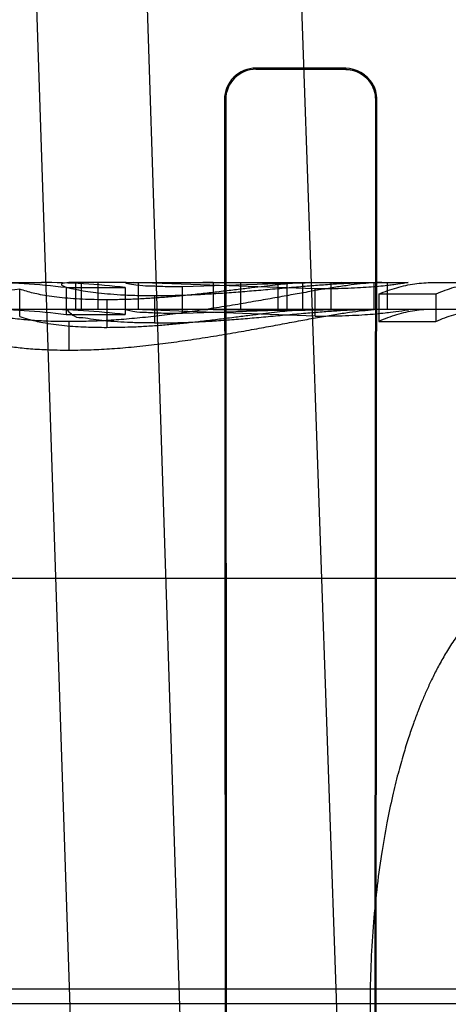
# Model space of a CAD drawing. Header units: millimetres. Extents: x 0 to 297, y 0 to 210.
# Tile 386 of 446: x 239.7216 to 239.7646, y 161.2978 to 161.3967. Entities that reach past the tile are written whole.
import ezdxf

# ---------------------------------------------------------------- set-up
doc = ezdxf.new("R2010")
doc.units = ezdxf.units.MM
doc.header["$LTSCALE"] = 16.335
doc.layers.get('0').update_dxf_attribs({"linetype": 'CONTINUOUS'})
for name, color, linetype in [('AXES_REF', 7, 'CONTINUOUS'), ('INTFCLR_1', 7, 'CONTINUOUS'), ('INTFCLR_144815', 7, 'CONTINUOUS'), ('INTFCLR_72935', 7, 'CONTINUOUS')]:
    doc.layers.add(name, color=color, linetype=linetype)

msp = doc.modelspace()

# ---------------------------------------------------------------- linework, layer by layer
at = {"color": 7, "linetype": 'Continuous'}
for radius in [8.7262453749, 8.7255, 8.6696226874]:
    msp.add_circle((241.415033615, 154.4105885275), radius, dxfattribs=at)
msp.add_arc((241.415033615, 154.4105885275), 8.64, 278.2771290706, 261.7228709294, dxfattribs=at)
at = {"layer": 'AXES_REF', "color": 9, "linetype": 'Continuous'}
msp.add_arc((241.415033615, 154.4105885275), 7.9600610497, 94.4118118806, 85.5881881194, dxfattribs=at)
at = {"layer": 'INTFCLR_1', "color": 9, "linetype": 'Continuous'}
for p, q in [((239.7452819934, 161.3916869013), (239.7452819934, 161.3918111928)), ((239.7542819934, 161.3917871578), (239.7542819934, 161.3916648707)), ((239.742123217, 161.3886563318), (239.7422479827, 161.3886563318)), ((239.7572793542, 161.3886563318), (239.7574001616, 161.3886563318))]:
    msp.add_line(p, q, dxfattribs=at)
at = {"layer": 'INTFCLR_1', "color": 6, "linetype": 'Continuous'}
for p, q in [((239.7542819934, 161.3917871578), (239.7452819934, 161.3918111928)), ((239.7542819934, 161.3916648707), (239.7452819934, 161.3916869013)), ((239.742123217, 161.3886563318), (239.7422419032, 161.2176563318)), ((239.7422479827, 161.3886563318), (239.7423572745, 161.2176563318)), ((239.7571730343, 161.2176563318), (239.7572793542, 161.3886563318)), ((239.7572852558, 161.2176563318), (239.7574001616, 161.3886563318))]:
    msp.add_line(p, q, dxfattribs=at)
for centre, radius, start, end in [((239.7452733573, 161.3886610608), 0.0031501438, 89.8429226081, 180.0860124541), ((239.7452743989, 161.3886604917), 0.0030264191, 89.8562220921, 180.0787544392)]:
    msp.add_arc(centre, radius, start, end, dxfattribs=at)
for points, knots in [([(239.7574001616, 161.3886563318), (239.7574009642, 161.3892091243), (239.7569982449, 161.3908197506), (239.7553110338, 161.3917844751), (239.7542819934, 161.3917871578)], [0, 0, 0, 0, 0.3494627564, 1, 1, 1, 1]), ([(239.7572793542, 161.3886563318), (239.7572800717, 161.3891936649), (239.7568869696, 161.3907430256), (239.755265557, 161.3916625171), (239.7542819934, 161.3916648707)], [0, 0, 0, 0, 0.3532997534, 1, 1, 1, 1])]:
    msp.add_open_spline(points, degree=3, knots=knots, dxfattribs=at)
at = {"layer": 'INTFCLR_144815', "color": 9, "linetype": 'Continuous'}
for p, q in [((239.7273236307, 161.2775099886), (239.7061298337, 161.9152143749)), ((239.738574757, 161.2685885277), (239.7177392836, 161.9152143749)), ((239.7317819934, 161.9152143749), (239.7542341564, 161.2722893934)), ((239.7038120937, 161.3702885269), (239.7237717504, 161.3702885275)), ((239.7322574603, 161.3702885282), (239.7265213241, 161.3702885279)), ((239.7329907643, 161.3702885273), (239.739449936, 161.3702885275)), ((239.7506178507, 161.3702885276), (239.7604817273, 161.3702885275)), ((239.7630147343, 161.3702885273), (239.8004447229, 161.3702885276)), ((240.3589822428, 161.3675885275), (239.5100728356, 161.3675885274)), ((240.6259355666, 161.3405885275), (239.5632996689, 161.3405885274)), ((240.7253734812, 161.2993567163), (239.4518323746, 161.2993567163)), ((239.5301046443, 161.2979436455), (240.6656396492, 161.2979436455))]:
    msp.add_line(p, q, dxfattribs=at)
at = {"layer": 'INTFCLR_144815', "color": 6, "linetype": 'Continuous'}
for p, q in [((239.7272094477, 161.3675885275), (239.7272094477, 161.3702885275)), ((239.7277769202, 161.3675885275), (239.7277769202, 161.3702885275)), ((239.7294332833, 161.3702885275), (239.7294332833, 161.3675885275)), ((239.7322574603, 161.3702885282), (239.7329907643, 161.3702885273)), ((239.7512106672, 161.3696467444), (239.7329907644, 161.3702885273)), ((239.7334734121, 161.3702885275), (239.7334734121, 161.3675885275)), ((239.7379077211, 161.3698876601), (239.7507596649, 161.3702885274)), ((239.737907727, 161.3671725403), (239.737907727, 161.36988766)), ((239.739449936, 161.3702885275), (239.7506178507, 161.3702885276)), ((239.740993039, 161.3702803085), (239.7399362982, 161.3702876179)), ((239.7483924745, 161.3701991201), (239.740993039, 161.3702803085)), ((239.7409930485, 161.3702803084), (239.7409930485, 161.3675799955)), ((239.7437379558, 161.3702885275), (239.7437379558, 161.3675885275)), ((239.7474643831, 161.3702885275), (239.7474643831, 161.3675885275)), ((239.7538217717, 161.3702885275), (239.7483924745, 161.3701991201)), ((239.7483924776, 161.3674957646), (239.7483924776, 161.3701991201)), ((239.7506178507, 161.3702885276), (239.7499458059, 161.3702715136)), ((239.7499458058, 161.3702715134), (239.7499458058, 161.3675708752)), ((239.7528067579, 161.3675885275), (239.7528067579, 161.3702885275)), ((239.7571153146, 161.3675653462), (239.7571153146, 161.3702661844)), ((239.7584364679, 161.3702885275), (239.7584364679, 161.3675885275)), ((239.721594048, 161.3668864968), (239.721594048, 161.3696121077)), ((239.7262434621, 161.369781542), (239.7262434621, 161.3670623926)), ((239.7262434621, 161.369781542), (239.7321803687, 161.369781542)), ((239.7321803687, 161.3697868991), (239.7321803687, 161.3670679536)), ((239.7351229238, 161.3689813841), (239.7351229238, 161.3662314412)), ((239.7512106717, 161.3669224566), (239.7512106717, 161.3696467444)), ((239.7633259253, 161.3691283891), (239.7575826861, 161.3691283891)), ((239.7575826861, 161.36912174), (239.7575826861, 161.3663772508)), ((239.7633259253, 161.3691283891), (239.7633259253, 161.3663841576)), ((239.7303434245, 161.3685564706), (239.7303434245, 161.3657898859)), ((239.7321803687, 161.3670623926), (239.7262434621, 161.3670623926)), ((239.7512106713, 161.3669224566), (239.7329907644, 161.3675885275)), ((239.7507596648, 161.3675885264), (239.7379077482, 161.3671725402)), ((239.739449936, 161.3675885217), (239.7404507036, 161.3675847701)), ((239.7409930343, 161.3675799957), (239.7483924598, 161.3674957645)), ((239.7483924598, 161.3674957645), (239.7538217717, 161.3675885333)), ((239.749945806, 161.3675708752), (239.7506178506, 161.3675885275)), ((239.7265568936, 161.3635075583), (239.7265568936, 161.3663634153)), ((239.7575826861, 161.3663841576), (239.7633259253, 161.3663841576)), ((239.7567128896, 161.2979436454), (239.7562119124, 161.2055885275))]:
    msp.add_line(p, q, dxfattribs=at)
for centre, radius, start, end in [((239.717785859, 161.300231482), 0.0700571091, 83.0660865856, 89.9904559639), ((239.7237659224, 161.2994711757), 0.07081733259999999, 83.1760563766, 89.99528478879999), ((239.757913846, 161.3560093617), 0.0142791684, 90.033701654, 93.2058144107), ((239.7345954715, 161.2388622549), 0.1313945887, 95.67867508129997, 99.0049683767), ((239.7177945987, 161.3002013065), 0.06738720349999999, 82.7974301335, 89.99750871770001), ((239.7237623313, 161.2992724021), 0.068316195, 82.9219257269, 89.9921003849), ((239.7579138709, 161.3538239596), 0.0137645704, 90.0350652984, 93.32590245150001)]:
    msp.add_arc(centre, radius, start, end, dxfattribs=at)
for points, knots in [([(239.7265213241, 161.3702885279), (239.7262680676, 161.370288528), (239.7252390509, 161.370091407), (239.7267816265, 161.3696854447), (239.7275270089, 161.369530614), (239.7284776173, 161.369373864), (239.7295305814, 161.3692393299), (239.7307447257, 161.3691277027), (239.7320855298, 161.3690427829), (239.7335620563, 161.3689900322), (239.7345877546, 161.3689830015), (239.7351229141, 161.3689813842)], [0, 0, 0, 0, 0.0742732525, 0.1802040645, 0.2509189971, 0.3431721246, 0.4486113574, 0.5669113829, 0.6991728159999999, 0.8430515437, 1, 1, 1, 1]), ([(239.7571153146, 161.3702661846), (239.7567489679, 161.3702475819), (239.7559856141, 161.3701836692), (239.7547643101, 161.3700381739), (239.7534298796, 161.3698413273), (239.7519783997, 161.3696041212), (239.7504219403, 161.369332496), (239.7487360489, 161.3690311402), (239.7469251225, 161.3687023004), (239.7449724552, 161.36835645), (239.7429121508, 161.3680059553), (239.7407699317, 161.3676601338), (239.738589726, 161.3673381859), (239.7363957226, 161.3670436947), (239.7342020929, 161.3667874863), (239.7320831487, 161.3665893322), (239.7301078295, 161.3664558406), (239.7282832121, 161.3663809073), (239.7271266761, 161.3663688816), (239.7265568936, 161.3663634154)], [0, 0, 0, 0, 0.0356790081, 0.0744718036, 0.1196199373, 0.1668650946, 0.2175221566, 0.2732968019, 0.3334442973, 0.3965441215, 0.4661800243, 0.5367193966, 0.6076023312, 0.6805332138, 0.7520277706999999, 0.8224041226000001, 0.8875113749, 0.9445769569, 1, 1, 1, 1]), ([(239.7499458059, 161.3702715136), (239.7496845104, 161.3702599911), (239.7491177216, 161.3702217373), (239.7482066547, 161.3701396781), (239.7471858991, 161.3700296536), (239.7460489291, 161.3698988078), (239.7448111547, 161.3697486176), (239.7437022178, 161.369613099), (239.7427565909, 161.3694990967), (239.741988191, 161.3694073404), (239.741190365, 161.3693134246), (239.7403804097, 161.369220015), (239.7395740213, 161.3691301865), (239.7387798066, 161.369045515), (239.738002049, 161.368966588), (239.7372401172, 161.3688940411), (239.736490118, 161.3688283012), (239.7357455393, 161.3687690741), (239.7349998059, 161.3687162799), (239.7342510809, 161.368670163), (239.7335037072, 161.3686313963), (239.7327563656, 161.3686003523), (239.731994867, 161.3685769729), (239.731189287, 161.368562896), (239.7306340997, 161.3685587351), (239.7303434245, 161.3685564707)], [0, 0, 0, 0, 0.0398524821, 0.08653919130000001, 0.1393771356, 0.1962811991, 0.260923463, 0.3293602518, 0.3665080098, 0.4060525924, 0.4472737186, 0.4889126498, 0.5302839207, 0.5709033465, 0.610613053, 0.6493995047, 0.6875236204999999, 0.7253280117, 0.7632085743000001, 0.8014344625, 0.8396263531, 0.8772376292, 0.9154037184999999, 0.9557082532, 1, 1, 1, 1]), ([(239.7322574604, 161.3702885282), (239.7319260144, 161.3702885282), (239.7336639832, 161.369957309), (239.7343969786, 161.3699882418), (239.7357627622, 161.3699065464), (239.7368901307, 161.3698912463), (239.737554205, 161.369888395), (239.7379077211, 161.3698876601)], [0, 0, 0, 0, 0.1750170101, 0.3894181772, 0.6525273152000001, 0.8133286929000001, 1, 1, 1, 1]), ([(239.7351229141, 161.3689813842), (239.7356650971, 161.3689840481), (239.7367644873, 161.3689898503), (239.7384438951, 161.3690410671), (239.7401659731, 161.3691213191), (239.7419288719, 161.3692310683), (239.7437163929, 161.3693644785), (239.7455540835, 161.3695178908), (239.7474283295, 161.3696851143), (239.7492755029, 161.3698479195), (239.7510138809, 161.3699946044), (239.7525933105, 161.3701158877), (239.7540314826, 161.3702093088), (239.7553506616, 161.370271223), (239.7561945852, 161.3702885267), (239.7566018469, 161.3702885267)], [0, 0, 0, 0, 0.0755638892, 0.1532128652, 0.2341441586, 0.3158192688, 0.3993711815, 0.4839560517, 0.5728231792, 0.6616184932, 0.7423908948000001, 0.8159571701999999, 0.8823856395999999, 0.9432407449, 1, 1, 1, 1]), ([(239.760481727, 161.3702885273), (239.7607235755, 161.3702885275), (239.7591311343, 161.37007714), (239.7586766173, 161.3700038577), (239.7575107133, 161.3698831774), (239.7565508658, 161.369806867), (239.7554204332, 161.3697379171), (239.7541699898, 161.3696858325), (239.7527527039, 161.3696528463), (239.7517525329, 161.369648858), (239.7512106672, 161.3696467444)], [0, 0, 0, 0, 0.0779666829, 0.2236221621, 0.3154648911, 0.4209156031, 0.5433091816, 0.6774945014, 0.8253129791, 1, 1, 1, 1]), ([(239.7575826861, 161.36912174), (239.7581712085, 161.3693765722), (239.759355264, 161.3698052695), (239.761181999, 161.370200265), (239.7624061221, 161.3702885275), (239.7630147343, 161.3702885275)], [0, 0, 0, 0, 0.3441245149, 0.6734287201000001, 1, 1, 1, 1]), ([(239.768725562, 161.3702885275), (239.7681214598, 161.3702885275), (239.7669014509, 161.3702011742), (239.7650857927, 161.3698101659), (239.7639079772, 161.3693856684), (239.7633259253, 161.3691350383)], [0, 0, 0, 0, 0.3261958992, 0.6578118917, 1, 1, 1, 1]), ([(239.7303434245, 161.3685564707), (239.7299134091, 161.368559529), (239.7290960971, 161.3685643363), (239.727875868, 161.3686036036), (239.7267180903, 161.3686733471), (239.7255988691, 161.3687760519), (239.7245915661, 161.368906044), (239.7237122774, 161.3690558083), (239.7227246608, 161.3692637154), (239.7220402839, 161.3694699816), (239.721594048, 161.3696121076)], [0, 0, 0, 0, 0.1457805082, 0.2770618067, 0.4138243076, 0.5389232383, 0.6580082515, 0.7580351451, 0.8412368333, 1, 1, 1, 1]), ([(239.7265568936, 161.3663634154), (239.7258523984, 161.3663672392), (239.7245440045, 161.3663812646), (239.722668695, 161.366486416), (239.72100561, 161.3666510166), (239.7194814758, 161.3668670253), (239.7181172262, 161.3671291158), (239.7169275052, 161.3674178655), (239.715948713, 161.367714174), (239.7149927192, 161.3680804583), (239.7143842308, 161.3684127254), (239.7140295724, 161.3686373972)], [0, 0, 0, 0, 0.1642637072, 0.3050177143, 0.4377874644, 0.5538142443, 0.6638172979, 0.7615634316, 0.8391400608, 0.9021109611, 1, 1, 1, 1]), ([(239.7351229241, 161.3662314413), (239.73483416, 161.3662323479), (239.7342858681, 161.3662337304), (239.7334974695, 161.3662479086), (239.7325404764, 161.3662782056), (239.7314157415, 161.3663315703), (239.7301494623, 161.3664435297), (239.7290115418, 161.3665383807), (239.7279474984, 161.3668013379), (239.7271923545, 161.366645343), (239.7262274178, 161.3675885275), (239.7265213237, 161.3675885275)], [0, 0, 0, 0, 0.09655266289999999, 0.1833218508, 0.2636596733, 0.4166192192, 0.5602848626, 0.6865666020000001, 0.8050742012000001, 0.9017285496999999, 1, 1, 1, 1]), ([(239.7265568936, 161.3635075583), (239.7269338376, 161.3635113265), (239.7276672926, 161.3635182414), (239.7287478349, 161.3635464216), (239.7297994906, 161.3635929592), (239.7308544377, 161.3636566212), (239.7319416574, 161.3637383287), (239.7330697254, 161.363838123), (239.7342197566, 161.3639575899), (239.7353640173, 161.3640916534), (239.7364931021, 161.3642321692), (239.7376171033, 161.3643864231), (239.7387496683, 161.3645506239), (239.7398912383, 161.3647224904), (239.7410267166, 161.3649028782), (239.7421441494, 161.3650885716), (239.7432406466, 161.3652768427), (239.7443068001, 161.3654644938), (239.7453292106, 161.3656484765), (239.7463022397, 161.3658268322), (239.7472441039, 161.3660023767), (239.7481721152, 161.3661767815), (239.7490840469, 161.366347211), (239.749968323, 161.3665119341), (239.7508210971, 161.3666685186), (239.7516401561, 161.3668156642), (239.7524260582, 161.3669540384), (239.7531855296, 161.3670818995), (239.753921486, 161.367199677), (239.754837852, 161.3673365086), (239.7558976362, 161.3674709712), (239.756722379, 161.3675446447), (239.7571153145, 161.3675653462)], [0, 0, 0, 0, 0.0366383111, 0.0712888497, 0.105051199, 0.1389474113, 0.1740052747, 0.211016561, 0.2490126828, 0.2863777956, 0.3229904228, 0.3595969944, 0.3966449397, 0.4342187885, 0.4717995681, 0.508388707, 0.5443146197, 0.5799310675, 0.6136043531, 0.6452820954, 0.6760785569, 0.7067236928, 0.7370577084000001, 0.7662468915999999, 0.7941479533, 0.8213272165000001, 0.8471283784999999, 0.8717070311, 0.8961808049, 0.9195678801, 0.9617562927, 1, 1, 1, 1]), ([(239.7303434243, 161.3657898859), (239.7307386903, 161.3657930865), (239.73153938, 161.3657992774), (239.7328140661, 161.3658345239), (239.7341869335, 161.3659008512), (239.7356327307, 161.3659988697), (239.737104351, 161.3661250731), (239.738577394, 161.3662743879), (239.7400903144, 161.3664438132), (239.7416463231, 161.3666311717), (239.7431740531, 161.3668208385), (239.74461961, 161.3670038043), (239.7459144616, 161.3671675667), (239.7470931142, 161.3673092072), (239.7481491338, 161.3674281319), (239.7490857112, 161.3675167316), (239.7496727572, 161.3675583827), (239.749945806, 161.3675708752)], [0, 0, 0, 0, 0.0602085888, 0.1219605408, 0.1942189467, 0.2695520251, 0.3426756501, 0.4191873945, 0.4950680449, 0.5745599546, 0.6579078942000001, 0.7295569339, 0.7965029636, 0.8567089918, 0.9103798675, 0.9583659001, 1, 1, 1, 1]), ([(239.7379077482, 161.3671725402), (239.7375257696, 161.3671733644), (239.7368158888, 161.3671746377), (239.735809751, 161.3671988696), (239.7349602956, 161.3672220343), (239.733921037, 161.3673044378), (239.7334682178, 161.3672381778), (239.73202423, 161.3675885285), (239.7322574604, 161.3675885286)], [0, 0, 0, 0, 0.2014913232, 0.3755172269, 0.5267234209, 0.6621338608, 0.8769727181, 1, 1, 1, 1]), ([(239.7351229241, 161.3662314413), (239.7354189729, 161.3662329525), (239.7359930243, 161.3662357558), (239.7368407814, 161.3662471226), (239.7376705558, 161.3662691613), (239.7385067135, 161.3662995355), (239.7393591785, 161.3663377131), (239.7402250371, 161.3663837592), (239.7410984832, 161.3664371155), (239.7419772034, 161.3664971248), (239.7428632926, 161.3665632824), (239.7437571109, 161.3666347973), (239.7446599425, 161.3667111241), (239.7455778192, 161.3667922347), (239.7465165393, 161.366877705), (239.7474724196, 161.3669660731), (239.7484279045, 161.3670539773), (239.7493612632, 161.3671380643), (239.750255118, 161.3672169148), (239.751102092, 161.3672893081), (239.7519040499, 161.3673544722), (239.7526656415, 161.3674123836), (239.7536111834, 161.3674784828), (239.7549185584, 161.3675549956), (239.7559859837, 161.3675885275), (239.7566018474, 161.3675885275)], [0, 0, 0, 0, 0.0412533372, 0.0799917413, 0.1181382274, 0.1569158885, 0.196581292, 0.237042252, 0.2777377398, 0.318517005, 0.3597714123, 0.4015524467, 0.4434632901, 0.4860245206, 0.529951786, 0.574809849, 0.6197892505, 0.6636556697, 0.7053949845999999, 0.7448266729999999, 0.7821070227, 0.8175113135, 0.8512563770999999, 0.9141827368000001, 1, 1, 1, 1]), ([(239.7512106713, 161.3669224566), (239.7514976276, 161.3669236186), (239.7520467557, 161.3669258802), (239.752838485, 161.3669337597), (239.7537968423, 161.3669531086), (239.7549097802, 161.3669915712), (239.7561537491, 161.3670606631), (239.7572189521, 161.3671410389), (239.7582348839, 161.3672430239), (239.7590019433, 161.3673449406), (239.7609735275, 161.3675885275), (239.7604817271, 161.3675885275)], [0, 0, 0, 0, 0.092484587, 0.1769751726, 0.2552025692, 0.4013076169, 0.5365817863, 0.6540436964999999, 0.7536738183, 0.8414964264, 1, 1, 1, 1]), ([(239.7630147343, 161.3675885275), (239.7624053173, 161.3675885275), (239.7611763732, 161.367497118), (239.7593485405, 161.3670856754), (239.7581670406, 161.3666400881), (239.7575826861, 161.3663772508)], [0, 0, 0, 0, 0.326290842, 0.6569359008, 1, 1, 1, 1]), ([(239.7633259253, 161.3663910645), (239.7639076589, 161.3666512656), (239.7650831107, 161.3670919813), (239.7668999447, 161.3674983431), (239.7681205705, 161.3675885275), (239.768725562, 161.3675885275)], [0, 0, 0, 0, 0.3433660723, 0.6740281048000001, 1, 1, 1, 1]), ([(239.7215940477, 161.3668864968), (239.7218749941, 161.3667935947), (239.7226304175, 161.3665388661), (239.7237617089, 161.3662915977), (239.7249826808, 161.3660949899), (239.7260831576, 161.3659662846), (239.727179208, 161.3658799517), (239.7282310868, 161.3658242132), (239.7292790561, 161.3657971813), (239.7299768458, 161.3657925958), (239.7303434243, 161.3657898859)], [0, 0, 0, 0, 0.1002244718, 0.2698424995, 0.3913226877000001, 0.5191053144, 0.644967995, 0.7636568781, 0.8758359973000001, 1, 1, 1, 1]), ([(239.7140295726, 161.3658739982), (239.7142385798, 161.365736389), (239.7147158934, 161.3654365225), (239.7155614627, 161.3650551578), (239.7166263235, 161.3646877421), (239.717650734, 161.3644201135), (239.7185751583, 161.3642122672), (239.7193176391, 161.3640698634), (239.7200823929, 161.3639444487), (239.7208624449, 161.3638334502), (239.721656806, 161.363740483), (239.7224794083, 161.363662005), (239.7233596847, 161.3635946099), (239.7243267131, 161.3635480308), (239.7254027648, 161.3635136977), (239.7261580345, 161.3635098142), (239.7265568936, 161.3635075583)], [0, 0, 0, 0, 0.0582186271, 0.1308982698, 0.2152014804, 0.3200767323, 0.3770258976, 0.435631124, 0.4959306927, 0.5573091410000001, 0.6189224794, 0.6819823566, 0.7495476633, 0.8242971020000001, 0.9072036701, 1, 1, 1, 1]), ([(239.774314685, 161.3405885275), (239.7738104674, 161.3405885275), (239.7727867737, 161.3404831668), (239.7712789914, 161.3400137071), (239.7698015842, 161.3392390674), (239.7683839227, 161.3381806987), (239.7670912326, 161.3369194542), (239.7659648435, 161.3355684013), (239.7650095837, 161.334220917), (239.7641960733, 161.3329104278), (239.7634979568, 161.3316518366), (239.7628962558, 161.3304558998), (239.7623758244, 161.3293289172), (239.76191813, 161.3282593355), (239.7614814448, 161.327165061), (239.7610304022, 161.325949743), (239.7605448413, 161.32452813), (239.7600273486, 161.3228621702), (239.7594844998, 161.3209120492), (239.7589228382, 161.3186156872), (239.7583572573, 161.3159115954), (239.7578178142, 161.3127731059), (239.7573535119, 161.3092897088), (239.7570002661, 161.3055800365), (239.7567782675, 161.3017825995), (239.7567198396, 161.2992228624), (239.7567128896, 161.2979436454)], [0, 0, 0, 0, 0.0306294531, 0.0620101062, 0.09538140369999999, 0.1314721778, 0.169100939, 0.2048351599, 0.2381866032, 0.2693600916, 0.2984882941, 0.325587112, 0.3506676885, 0.3738839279, 0.3962513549, 0.4222322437, 0.4526222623, 0.4874964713, 0.5281890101, 0.5755701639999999, 0.6310790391, 0.6959738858, 0.7689735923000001, 0.844502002, 0.9222908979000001, 1, 1, 1, 1])]:
    msp.add_open_spline(points, degree=3, knots=knots, dxfattribs=at)
at = {"layer": 'INTFCLR_72935', "color": 9, "linetype": 'Continuous'}
for p, q in [((239.7452819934, 161.3918111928), (239.7452819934, 161.3916869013)), ((239.7542819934, 161.3916648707), (239.7542819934, 161.3917871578)), ((239.7422479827, 161.3886563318), (239.742123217, 161.3886563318)), ((239.7574001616, 161.3886563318), (239.7572793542, 161.3886563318))]:
    msp.add_line(p, q, dxfattribs=at)
at = {"layer": 'INTFCLR_72935', "color": 6, "linetype": 'Continuous'}
for p, q in [((239.7542819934, 161.3917871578), (239.7452819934, 161.3918111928)), ((239.7452819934, 161.3916869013), (239.7542819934, 161.3916648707)), ((239.742123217, 161.3886563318), (239.7422419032, 161.2176563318)), ((239.7423572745, 161.2176563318), (239.7422479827, 161.3886563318)), ((239.7572793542, 161.3886563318), (239.7571730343, 161.2176563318)), ((239.7572852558, 161.2176563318), (239.7574001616, 161.3886563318))]:
    msp.add_line(p, q, dxfattribs=at)
for centre, radius, start, end in [((239.7452733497, 161.3886610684), 0.0031501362, 89.84278396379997, 180.0861510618), ((239.7452744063, 161.3886604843), 0.0030264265, 89.8563623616, 180.0786141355)]:
    msp.add_arc(centre, radius, start, end, dxfattribs=at)
for points, knots in [([(239.7574001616, 161.3886563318), (239.7574009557, 161.3892033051), (239.7570038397, 161.3908125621), (239.7553162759, 161.3917844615), (239.7542819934, 161.3917871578)], [0, 0, 0, 0, 0.3459101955, 1, 1, 1, 1]), ([(239.7542819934, 161.3916648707), (239.7548637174, 161.3916634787), (239.7564216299, 161.3912206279), (239.7572806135, 161.3895993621), (239.7572793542, 161.3886563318)], [0, 0, 0, 0, 0.3815202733, 1, 1, 1, 1])]:
    msp.add_open_spline(points, degree=3, knots=knots, dxfattribs=at)

doc.saveas('drawing.dxf')
